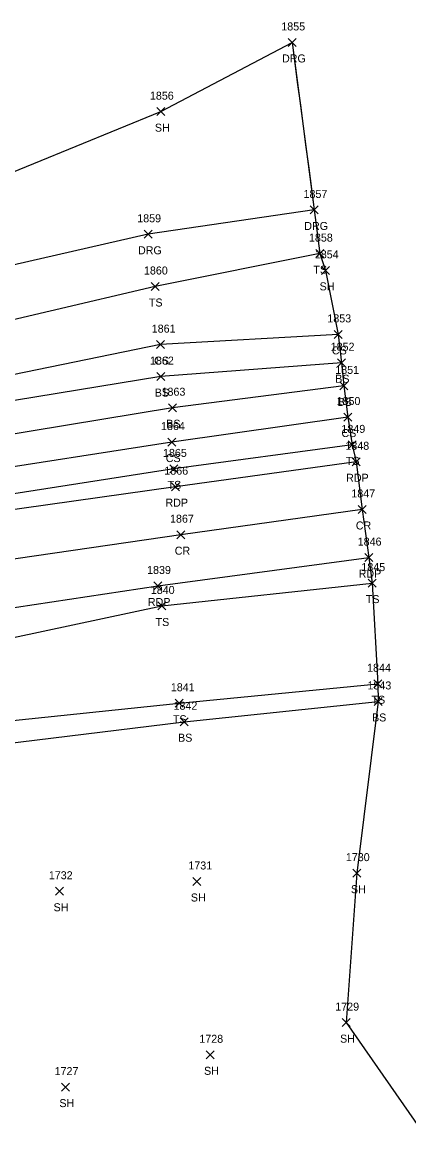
# Model space of a CAD drawing. Extents: x 1472233 to 1475777, y 540726 to 543442.
# Drawn here: x 1475379.6 to 1475476.1, y 543162.6 to 543441.6 of the extents above; entities that cross this region are included whole.
import ezdxf

# ---------------------------------------------------------------- set-up
doc = ezdxf.new("R2010")
doc.units = 0
for name, color, linetype in [('L_A', 7, 'Continuous'), ('L_I', 7, 'Continuous'), ('L_TIC', 7, 'Continuous'), ('LELB', 7, 'Continuous'), ('LSOGP', 7, 'Continuous'), ('P_A', 7, 'Continuous'), ('P_I', 7, 'Continuous'), ('P_TIC', 7, 'Continuous'), ('PET', 7, 'Continuous'), ('PRC', 7, 'Continuous'), ('R_A', 7, 'Continuous'), ('R_I', 7, 'Continuous'), ('R_TIC', 7, 'Continuous'), ('RDG', 7, 'Continuous')]:
    doc.layers.add(name, color=color, linetype=linetype)

msp = doc.modelspace()

# ---------------------------------------------------------------- linework, layer by layer
at = {"layer": 'L_TIC'}
for points in [[(1475413.2, 543418.32), (1475415.2, 543420.32)], [(1475415.2, 543418.32), (1475413.2, 543420.32)], [(1475452.86, 543382.84), (1475454.86, 543384.84)], [(1475454.86, 543382.84), (1475452.86, 543384.84)], [(1475454.33, 543378.65), (1475456.33, 543380.65)], [(1475456.33, 543378.65), (1475454.33, 543380.65)], [(1475411.78, 543374.62), (1475413.78, 543376.62)], [(1475413.78, 543374.62), (1475411.78, 543376.62)], [(1475457.45, 543362.65), (1475459.45, 543364.65)], [(1475459.45, 543362.65), (1475457.45, 543364.65)], [(1475413.07, 543360.09), (1475415.07, 543362.09)], [(1475415.07, 543360.09), (1475413.07, 543362.09)], [(1475458.28, 543355.57), (1475460.28, 543357.57)], [(1475460.28, 543355.57), (1475458.28, 543357.57)], [(1475413.21, 543352.1), (1475415.21, 543354.1)], [(1475415.21, 543352.1), (1475413.21, 543354.1)], [(1475458.86, 543349.78), (1475460.86, 543351.78)], [(1475460.86, 543349.78), (1475458.86, 543351.78)], [(1475416.09, 543344.32), (1475418.09, 543346.32)], [(1475418.09, 543344.32), (1475416.09, 543346.32)], [(1475459.84, 543341.99), (1475461.84, 543343.99)], [(1475461.84, 543341.99), (1475459.84, 543343.99)], [(1475415.96, 543335.74), (1475417.96, 543337.74)], [(1475417.96, 543335.74), (1475415.96, 543337.74)], [(1475460.98, 543335.03), (1475462.98, 543337.03)], [(1475462.98, 543335.03), (1475460.98, 543337.03)], [(1475416.45, 543329.03), (1475418.45, 543331.03)], [(1475418.45, 543329.03), (1475416.45, 543331.03)], [(1475465.95, 543300.49), (1475467.95, 543302.49)], [(1475467.95, 543300.49), (1475465.95, 543302.49)], [(1475413.45, 543294.77), (1475415.45, 543296.77)], [(1475415.45, 543294.77), (1475413.45, 543296.77)], [(1475467.37, 543275.33), (1475469.37, 543277.33)], [(1475469.37, 543275.33), (1475467.37, 543277.33)], [(1475417.79, 543270.46), (1475419.79, 543272.46)], [(1475419.79, 543270.46), (1475417.79, 543272.46)], [(1475467.48, 543270.91), (1475469.48, 543272.91)], [(1475469.48, 543270.91), (1475467.48, 543272.91)], [(1475419.04, 543265.84), (1475421.04, 543267.84)], [(1475421.04, 543265.84), (1475419.04, 543267.84)], [(1475462.16, 543227.99), (1475464.16, 543229.99)], [(1475464.16, 543227.99), (1475462.16, 543229.99)], [(1475422.18, 543225.91), (1475424.18, 543227.91)], [(1475424.18, 543225.91), (1475422.18, 543227.91)], [(1475387.9, 543223.47), (1475389.9, 543225.47)], [(1475389.9, 543223.47), (1475387.9, 543225.47)], [(1475459.44, 543190.63), (1475461.44, 543192.63)], [(1475461.44, 543190.63), (1475459.44, 543192.63)], [(1475425.49, 543182.59), (1475427.49, 543184.59)], [(1475427.49, 543182.59), (1475425.49, 543184.59)], [(1475389.35, 543174.52), (1475391.35, 543176.52)], [(1475391.35, 543174.52), (1475389.35, 543176.52)]]:
    msp.add_lwpolyline(points, dxfattribs=at)
at = {"layer": 'LELB'}
for points in [[(1475453.86, 543383.84), (1475412.78, 543375.62), (1475360.2, 543363.25), (1475313.56, 543354.14), (1475268.38, 543345.43), (1475237.31, 543336.08)], [(1475458.45, 543363.65), (1475414.07, 543361.09), (1475361.74, 543350.36), (1475313.8, 543348.47), (1475269.07, 543337.6), (1475240.36, 543331.14)], [(1475459.28, 543356.57), (1475414.21, 543353.1), (1475362.32, 543344.63), (1475314.34, 543342.52), (1475269.66, 543332.51), (1475241.4, 543327.18), (1475235.34, 543322.38), (1475235.76, 543320.05), (1475248.33, 543313.1), (1475258.16, 543318.8)], [(1475459.86, 543350.78), (1475417.09, 543345.32), (1475364.07, 543336.52), (1475314.6, 543331.55), (1475270.67, 543321.96), (1475258.16, 543318.8)], [(1475460.84, 543342.99), (1475416.96, 543336.74), (1475365.47, 543328.7), (1475315.67, 543322.83), (1475273, 543315.04), (1475250.49, 543310.05), (1475247.3, 543310.31), (1475235.66, 543316), (1475232.85, 543320.59), (1475232.48, 543325.21), (1475240.36, 543331.14)], [(1475461.98, 543336.03), (1475417.45, 543330.03), (1475366.72, 543322.15), (1475315.89, 543314.22), (1475274.45, 543308.42), (1475249.51, 543304.24), (1475239.94, 543309), (1475233.22, 543313.79), (1475229.97, 543320.65), (1475229.41, 543328.92), (1475237.31, 543336.08)], [(1475154.58, 543252.15), (1475203.22, 543262.61), (1475246.6, 543268.28), (1475255.93, 543270.01), (1475266.88, 543271.35), (1475278.04, 543272.27), (1475324.55, 543279.73), (1475369.86, 543286.35), (1475414.45, 543295.77), (1475466.95, 543301.49)], [(1475266.88, 543271.35), (1475276.83, 543257.84), (1475328.2, 543262.64), (1475373.11, 543266.76), (1475418.79, 543271.46), (1475468.37, 543276.33)], [(1475272.85, 543250.36), (1475328.89, 543255.55), (1475374.5, 543261.23), (1475420.04, 543266.84), (1475468.48, 543271.91)]]:
    msp.add_lwpolyline(points, dxfattribs=at)
at = {"layer": 'LSOGP'}
msp.add_lwpolyline([(1475350.65, 543393.34), (1475414.2, 543419.32), (1475446.95, 543436.62), (1475447.65, 543431.39), (1475448.34, 543426.15), (1475449.03, 543420.92), (1475449.73, 543415.69), (1475450.42, 543410.45), (1475451.12, 543405.22), (1475451.81, 543399.99), (1475452.5, 543394.75), (1475453.86, 543383.84), (1475455.33, 543379.65), (1475458.45, 543363.65), (1475459.28, 543356.57), (1475459.86, 543350.78), (1475460.84, 543342.99), (1475461.98, 543336.03), (1475462.95, 543331.81), (1475464.44, 543319.89), (1475466.08, 543307.86), (1475466.95, 543301.49), (1475468.37, 543276.33), (1475468.48, 543271.91), (1475463.16, 543228.99), (1475460.44, 543191.63), (1475510.68, 543119.55)], dxfattribs=at)
at = {"layer": 'P_TIC'}
for points in [[(1475461.95, 543330.81), (1475463.95, 543332.81)], [(1475463.95, 543330.81), (1475461.95, 543332.81)], [(1475416.84, 543324.59), (1475418.84, 543326.59)], [(1475418.84, 543324.59), (1475416.84, 543326.59)], [(1475463.44, 543318.89), (1475465.44, 543320.89)], [(1475465.44, 543318.89), (1475463.44, 543320.89)], [(1475418.21, 543312.59), (1475420.21, 543314.59)], [(1475420.21, 543312.59), (1475418.21, 543314.59)], [(1475465.08, 543306.86), (1475467.08, 543308.86)], [(1475467.08, 543306.86), (1475465.08, 543308.86)], [(1475412.44, 543299.77), (1475414.44, 543301.77)], [(1475414.44, 543299.77), (1475412.44, 543301.77)]]:
    msp.add_lwpolyline(points, dxfattribs=at)
at = {"layer": 'PET'}
for points in [[(1475462.95, 543331.81), (1475417.84, 543325.59), (1475367.01, 543318.38), (1475316.26, 543311.05), (1475274.86, 543304.94), (1475249.21, 543301.1), (1475175.88, 543286.93), (1475120.06, 543270.79), (1475090.24, 543260.11)], [(1475087.91, 543220.85), (1475087.19, 543228.55), (1475096.96, 543238.31), (1475120.81, 543245.65), (1475153.05, 543255.59), (1475202.33, 543267.68), (1475249.58, 543276.45), (1475275.49, 543280.28), (1475323.7, 543287.39), (1475369.23, 543294.1), (1475413.44, 543300.77), (1475466.08, 543307.86)]]:
    msp.add_lwpolyline(points, dxfattribs=at)
at = {"layer": 'PRC'}
msp.add_lwpolyline([(1475464.44, 543319.89), (1475419.21, 543313.59), (1475369.27, 543306.33), (1475316.91, 543299.68), (1475277.43, 543293.25), (1475241.48, 543287.69), (1475216.67, 543283.15), (1475196.71, 543279.7), (1475164.53, 543271.59), (1475122.11, 543258.81), (1475079.2, 543242.94)], dxfattribs=at)
at = {"layer": 'R_TIC'}
for points in [[(1475445.95, 543435.62), (1475447.95, 543437.62)], [(1475447.95, 543435.62), (1475445.95, 543437.62)], [(1475451.5, 543393.75), (1475453.5, 543395.75)], [(1475453.5, 543393.75), (1475451.5, 543395.75)], [(1475409.98, 543387.67), (1475411.98, 543389.67)], [(1475411.98, 543387.67), (1475409.98, 543389.67)]]:
    msp.add_lwpolyline(points, dxfattribs=at)
at = {"layer": 'RDG'}
msp.add_lwpolyline([(1475446.95, 543436.62), (1475452.5, 543394.75), (1475410.98, 543388.67), (1475358.2, 543376.59), (1475313.47, 543361.48), (1475267.48, 543353.86), (1475233.03, 543341.53), (1475224.07, 543332.85), (1475221.85, 543321.76), (1475229.44, 543312.25), (1475239.21, 543305.48), (1475249.21, 543301.1)], dxfattribs=at)

# ---------------------------------------------------------------- texts
at = {"layer": 'L_A'}
for s, p in [('SH', (1475412.69, 543414.32)), ('TS', (1475452.27, 543378.84)), ('SH', (1475453.82, 543374.65)), ('TS', (1475411.19, 543370.62)), ('CS', (1475456.89, 543358.65)), ('CS', (1475412.51, 543356.09)), ('BS', (1475457.72, 543351.57)), ('BS', (1475412.65, 543348.1)), ('BS', (1475458.3, 543345.78)), ('BS', (1475415.53, 543340.32)), ('CS', (1475459.28, 543337.99)), ('CS', (1475415.4, 543331.74)), ('TS', (1475460.39, 543331.03)), ('TS', (1475415.86, 543325.03)), ('TS', (1475465.35, 543296.49)), ('TS', (1475412.86, 543290.77)), ('TS', (1475466.78, 543271.33)), ('TS', (1475417.2, 543266.46)), ('BS', (1475466.92, 543266.91)), ('BS', (1475418.48, 543261.84)), ('SH', (1475461.65, 543223.99)), ('SH', (1475421.67, 543221.91)), ('SH', (1475387.39, 543219.47)), ('SH', (1475458.93, 543186.63)), ('SH', (1475424.97, 543178.59)), ('SH', (1475388.83, 543170.52))]:
    msp.add_text(s, height=2, dxfattribs=at).set_placement(p)
at = {"layer": 'L_I'}
for s, p in [('1856', (1475411.45, 543422.32)), ('1858', (1475451.17, 543386.84)), ('1854', (1475452.63, 543382.65)), ('1860', (1475409.96, 543378.62)), ('1853', (1475455.76, 543366.65)), ('1861', (1475411.9, 543364.09)), ('1852', (1475456.59, 543359.57)), ('1862', (1475411.47, 543356.1)), ('1851', (1475457.73, 543353.78)), ('1863', (1475414.35, 543348.32)), ('1850', (1475458.06, 543345.99)), ('1864', (1475414.22, 543339.74)), ('1849', (1475459.28, 543339.03)), ('1865', (1475414.71, 543333.03)), ('1845', (1475464.25, 543304.49)), ('1840', (1475411.67, 543298.77)), ('1844', (1475465.68, 543279.33)), ('1841', (1475416.67, 543274.46)), ('1843', (1475465.78, 543274.91)), ('1842', (1475417.35, 543269.84)), ('1730', (1475460.38, 543231.99)), ('1731', (1475421.05, 543229.91)), ('1732', (1475386.2, 543227.47)), ('1729', (1475457.74, 543194.63)), ('1728', (1475423.79, 543186.59)), ('1727', (1475387.65, 543178.52))]:
    msp.add_text(s, height=2, dxfattribs=at).set_placement(p)
at = {"layer": 'P_A'}
for s, p in [('RDP', (1475460.44, 543326.81)), ('RDP', (1475415.33, 543320.59)), ('CR', (1475462.87, 543314.89)), ('CR', (1475417.64, 543308.59)), ('RDP', (1475463.57, 543302.86)), ('RDP', (1475410.93, 543295.77))]:
    msp.add_text(s, height=2, dxfattribs=at).set_placement(p)
at = {"layer": 'P_I'}
for s, p in [('1848', (1475460.26, 543334.81)), ('1866', (1475415.05, 543328.59)), ('1847', (1475461.75, 543322.89)), ('1867', (1475416.47, 543316.59)), ('1846', (1475463.34, 543310.86)), ('1839', (1475410.74, 543303.77))]:
    msp.add_text(s, height=2, dxfattribs=at).set_placement(p)
at = {"layer": 'R_A'}
for p in [(1475444.44, 543431.62), (1475449.99, 543389.75), (1475408.47, 543383.67)]:
    msp.add_text('DRG', height=2, dxfattribs=at).set_placement(p)
at = {"layer": 'R_I'}
for s, p in [('1855', (1475444.26, 543439.62)), ('1857', (1475449.81, 543397.75)), ('1859', (1475408.28, 543391.67))]:
    msp.add_text(s, height=2, dxfattribs=at).set_placement(p)

doc.saveas('drawing.dxf')
